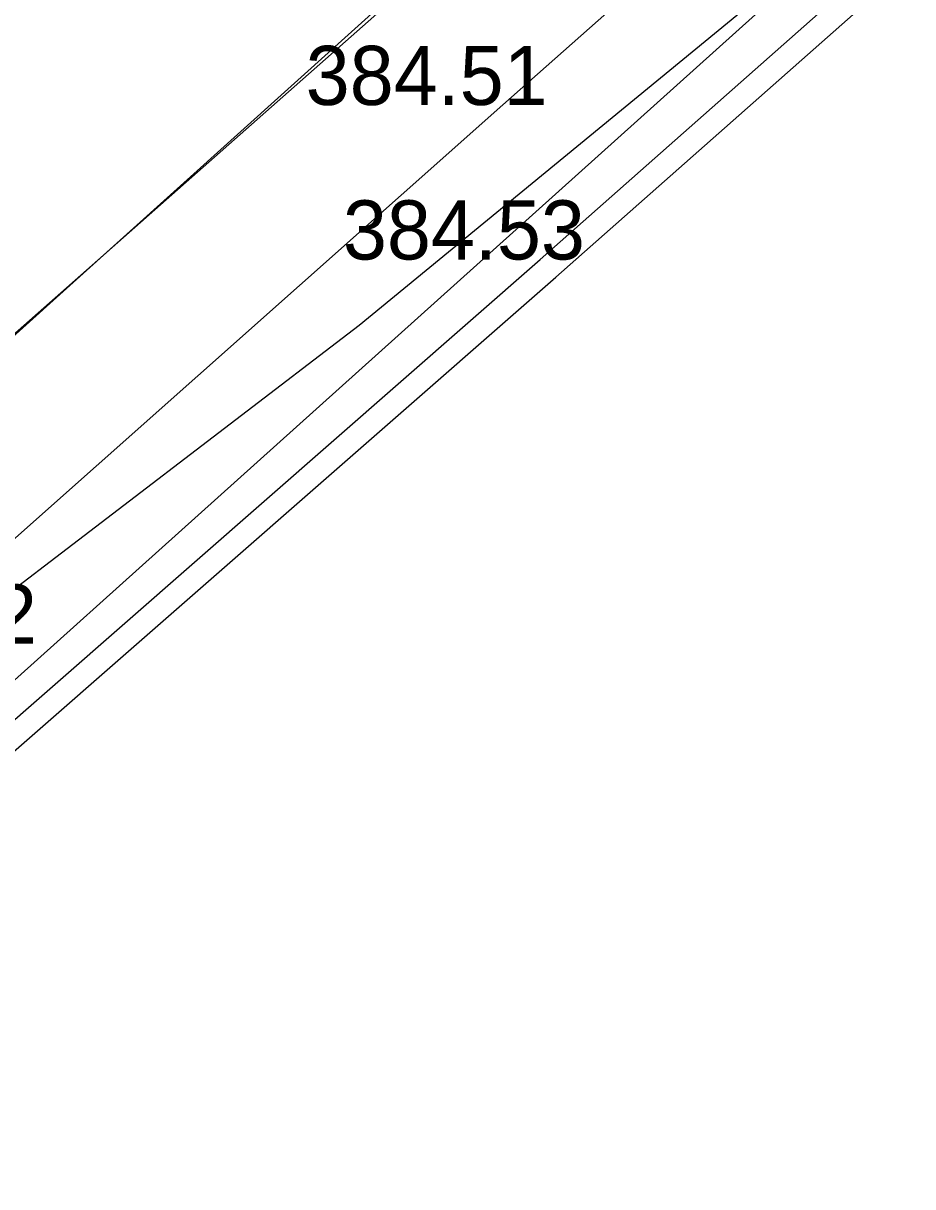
# Model space of a CAD drawing. Extents: x -438233 to -437334, y -1133133 to -1132623.
# Drawn here: x -437499.52 to -437488.25, y -1132753.39 to -1132738.64 of the extents above; entities that cross this region are included whole.
import ezdxf

# ---------------------------------------------------------------- set-up
doc = ezdxf.new("R2010")
doc.units = 0
for name, color, linetype in [('Vrstva 1', 7, 'Continuous'), ('Vrstva 11', 7, 'Continuous'), ('Vrstva 3', 7, 'Continuous'), ('Vrstva 53', 7, 'Continuous'), ('Vrstva 55', 7, 'Continuous'), ('Vrstva 7', 7, 'Continuous')]:
    doc.layers.add(name, color=color, linetype=linetype)

msp = doc.modelspace()

# ---------------------------------------------------------------- linework, layer by layer
at = {"layer": 'Vrstva 1'}
for p, q in [((-437493.44, -1132739.673), (-437493.44, -1132739.673)), ((-437492.968, -1132741.632), (-437492.968, -1132741.632))]:
    msp.add_line(p, q, dxfattribs=at)
at = {"layer": 'Vrstva 11'}
for points in [[(-437515.532, -1132742.227), (-437516.824, -1132744.522), (-437518.332, -1132755.666), (-437515.976, -1132756.843), (-437506.461, -1132748.742), (-437494.804, -1132738.241), (-437479.768, -1132725.032), (-437464.075, -1132711.263), (-437451.979, -1132700.695), (-437442.248, -1132692.049)], [(-437516.608, -1132760.137), (-437512.82, -1132756.94), (-437505.045, -1132749.978), (-437493.44, -1132739.673), (-437478.726, -1132726.646), (-437462.912, -1132712.72), (-437449.116, -1132700.705)]]:
    msp.add_lwpolyline(points, dxfattribs=at)
at = {"layer": 'Vrstva 53'}
for points in [[(-437518.021, -1132762.956), (-437518.081, -1132762.856), (-437516.911, -1132761.226), (-437512.551, -1132757.766), (-437505.511, -1132751.236), (-437500.171, -1132746.216), (-437495.261, -1132742.466), (-437489.131, -1132737.426), (-437479.681, -1132729.156), (-437471.251, -1132721.746), (-437465.151, -1132716.336), (-437455.691, -1132707.996), (-437449.141, -1132702.366), (-437447.971, -1132700.516), (-437445.471, -1132698.346), (-437445.441, -1132698.286), (-437443.151, -1132697.016), (-437443.331, -1132696.176), (-437444.241, -1132693.336)], [(-437511.521, -1132771.296), (-437517.721, -1132763.496), (-437517.551, -1132762.636), (-437509.441, -1132755.776), (-437463.931, -1132714.886), (-437447.551, -1132701.376), (-437450.451, -1132698.086)]]:
    msp.add_lwpolyline(points, dxfattribs=at)
at = {"layer": 'Vrstva 55'}
msp.add_lwpolyline([(-437406.752, -1132684.849), (-437424.044, -1132678.123), (-437477.324, -1132722.87), (-437524.264, -1132764.324), (-437532.862, -1132772.436)], dxfattribs=at)
at = {"layer": 'Vrstva 7'}
for points in [[(-437510.791, -1132757.319), (-437502.62, -1132750.079), (-437492.968, -1132741.632), (-437477.634, -1132728.076), (-437461.166, -1132713.601), (-437451.996, -1132705.517), (-437436.55, -1132691.863), (-437425.052, -1132684.302), (-437409.545, -1132679.295), (-437402.992, -1132681.858)], [(-437510.592, -1132757.544), (-437502.422, -1132750.304), (-437492.77, -1132741.857), (-437477.436, -1132728.301), (-437460.968, -1132713.826), (-437451.797, -1132705.742), (-437436.367, -1132692.102), (-437424.921, -1132684.575), (-437409.555, -1132679.613), (-437403.101, -1132682.137)]]:
    msp.add_lwpolyline(points, dxfattribs=at)

# ---------------------------------------------------------------- texts
at = {"layer": 'Vrstva 3'}
for s, p in [('384.51 ', (-437495.94, -1132739.673)), ('384.53 ', (-437495.468, -1132741.632)), ('384.72 ', (-437502.414, -1132746.502))]:
    msp.add_text(s, height=0.75, dxfattribs=at).set_placement(p)

doc.saveas('drawing.dxf')
